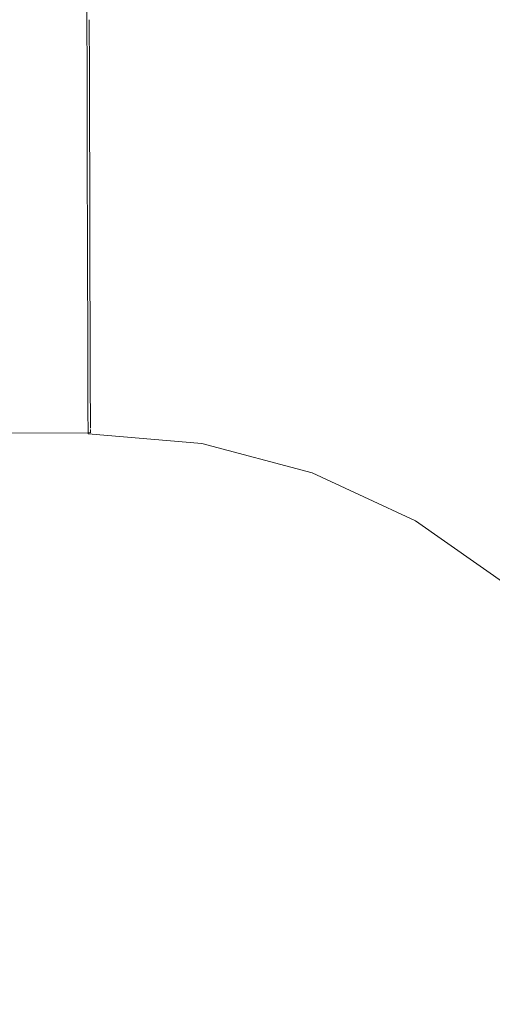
# Model space of a CAD drawing. Header units: millimetres. Extents: x -30280 to 309309, y -17460 to 4378.
# Tile 901 of 1056: x 252397 to 252410, y -13035 to -13009. Entities that reach past the tile are written whole.
import ezdxf

# ---------------------------------------------------------------- set-up
doc = ezdxf.new("R2010")
doc.units = ezdxf.units.MM
doc.header["$MEASUREMENT"] = 0
doc.linetypes.add('Wipeout_Contour', pattern=[1000, 0, -1000])
for name, color, linetype in [('Nuevo_08_E_Envans secs', 7, 'Continuous'), ('Nuevo_09_EI_Mobiliari general', 7, 'Continuous'), ('Nuevo_Ventanas Archicad', 7, 'Continuous')]:
    doc.layers.add(name, color=color, linetype=linetype)
doc.layers.add('Nuevo_09_EI_Mobiliari general_Pluma_Nº__1', color=7, linetype='Continuous', lineweight=5)

# ---------------------------------------------------------------- blocks, each defined once
blk = doc.blocks.new('Elem Sección_541_6', base_point=(235890.588, -13459.976))
at = {"color": 254, "linetype": 'Wipeout_Contour', "lineweight": 0, "ltscale": 1517989.291840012}
blk.add_wipeout([(248979.884, -11359.976), (254508.641, -11359.976), (254508.641, -13457.976), (254654.197, -13457.976), (254654.197, -11012.976), (248979.884, -11012.976)], dxfattribs=at).dxf.layer = 'Nuevo_08_E_Envans secs'
blk = doc.blocks.new('Elem Sección_543_6', base_point=(235890.588, -13459.976))
at = {"color": 254, "linetype": 'Wipeout_Contour', "lineweight": 0, "ltscale": 31165908.05935061}
blk.add_wipeout([(253368.641, -11399.976), (248979.884, -11399.976), (248979.884, -13305.666), (249022.416, -13068.118), (249023.053, -13065.78), (249026.984, -13043.488), (249005.387, -13043.488), (249005.387, -12987.919), (249005.459, -12987.919), (249019.024, -12561.809), (249441.751, -12561.809), (249455.316, -12987.919), (249455.387, -12987.919), (249455.387, -13043.488), (249433.791, -13043.488), (249437.722, -13065.78), (249438.358, -13068.118), (249480.387, -13302.855), (249522.416, -13068.119), (249523.053, -13065.78), (249526.984, -13043.488), (249505.387, -13043.488), (249505.387, -12987.919), (249505.459, -12987.919), (249519.024, -12561.809), (249941.751, -12561.809), (249955.316, -12987.919), (249955.387, -12987.919), (249955.387, -13043.488), (249933.791, -13043.488), (249937.722, -13065.78), (249938.358, -13068.119), (249980.387, -13302.855), (250022.416, -13068.119), (250023.053, -13065.78), (250026.984, -13043.488), (250005.387, -13043.488), (250005.387, -12987.919), (250005.459, -12987.919), (250019.024, -12561.81), (250441.751, -12561.81), (250455.316, -12987.919), (250455.387, -12987.919), (250455.387, -13043.488), (250433.791, -13043.488), (250437.722, -13065.78), (250438.358, -13068.119), (250480.387, -13302.855), (250522.416, -13068.119), (250523.053, -13065.78), (250526.984, -13043.488), (250505.387, -13043.488), (250505.387, -12987.919), (250505.459, -12987.919), (250519.024, -12561.81), (250941.751, -12561.81), (250955.316, -12987.919), (250955.387, -12987.919), (250955.387, -13043.488), (250933.791, -13043.488), (250937.722, -13065.78), (250938.358, -13068.119), (250980.387, -13302.855), (251022.416, -13068.119), (251023.053, -13065.78), (251026.984, -13043.488), (251005.387, -13043.488), (251005.387, -12987.919), (251005.459, -12987.919), (251019.024, -12561.81), (251441.751, -12561.81), (251455.316, -12987.919), (251455.387, -12987.919), (251455.387, -13043.488), (251433.791, -13043.488), (251437.722, -13065.78), (251438.358, -13068.119), (251480.387, -13302.855), (251522.416, -13068.119), (251523.053, -13065.78), (251526.984, -13043.488), (251505.387, -13043.488), (251505.387, -12987.919), (251505.459, -12987.919), (251519.024, -12561.81), (251941.751, -12561.81), (251955.316, -12987.919), (251955.387, -12987.919), (251955.387, -13043.488), (251933.791, -13043.488), (251937.722, -13065.78), (251938.358, -13068.119), (251980.387, -13302.855), (252022.416, -13068.119), (252023.053, -13065.78), (252026.984, -13043.488), (252005.387, -13043.488), (252005.387, -12987.919), (252005.459, -12987.919), (252019.024, -12561.81), (252441.751, -12561.81), (252455.316, -12987.919), (252455.387, -12987.919), (252455.387, -13043.488), (252433.791, -13043.488), (252437.722, -13065.78), (252438.358, -13068.119), (252480.387, -13302.855), (252522.416, -13068.119), (252523.053, -13065.78), (252526.984, -13043.488), (252505.387, -13043.488), (252505.387, -12987.919), (252505.459, -12987.919), (252519.024, -12561.81), (252941.751, -12561.81), (252955.316, -12987.919), (252955.387, -12987.919), (252955.387, -13043.488), (252933.791, -13043.488), (252937.722, -13065.78), (252938.358, -13068.119), (252999.567, -13409.976), (253368.641, -13409.976)], dxfattribs=at).dxf.layer = 'Nuevo_Ventanas Archicad'
blk = doc.blocks.new('Elem Sección_551_6', base_point=(235890.588, -13459.976))
at = {"color": 254, "linetype": 'Wipeout_Contour', "lineweight": 0, "ltscale": 1010988.28939414}
blk.add_wipeout([(252409.43, -13008.893), (252414.206, -13011.109), (252414.697, -13010.254), (252409.765, -13007.966)], dxfattribs=at).dxf.layer = 'Nuevo_09_EI_Mobiliari general'
at = {"color": 254, "linetype": 'Wipeout_Contour', "lineweight": 0, "ltscale": 9597535.912499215}
blk.add_wipeout([(252044.853, -13034.287), (252043.278, -13043.221), (252043.407, -13043.221), (252043.735, -13043.071), (252049.285, -13041.62), (252054.944, -13041.147), (252054.944, -13041.12), (252230.387, -13041.603), (252405.831, -13041.12), (252405.831, -13041.147), (252411.49, -13041.62), (252417.04, -13043.071), (252417.368, -13043.221), (252417.497, -13043.221), (252415.922, -13034.287), (252415.153, -13031.419), (252413.897, -13028.729), (252412.191, -13026.298), (252410.089, -13024.201), (252407.654, -13022.502), (252404.961, -13021.252), (252402.091, -13020.49), (252399.133, -13020.239), (252399.133, -13020.217), (252243.579, -13020.652), (252243.579, -13020.725), (252230.387, -13020.689), (252217.196, -13020.725), (252217.196, -13020.652), (252061.642, -13020.217), (252061.642, -13020.239), (252058.684, -13020.49), (252055.814, -13021.252), (252053.12, -13022.502), (252050.685, -13024.201), (252048.583, -13026.298), (252046.878, -13028.729), (252045.622, -13031.419)], dxfattribs=at).dxf.layer = 'Nuevo_09_EI_Mobiliari general'
at = {"color": 254, "linetype": 'Wipeout_Contour', "lineweight": 0, "ltscale": 1010986.710592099}
blk.add_wipeout([(252409.43, -13008.893), (252409.042, -13009.967), (252413.636, -13012.099), (252414.206, -13011.109)], dxfattribs=at).dxf.layer = 'Nuevo_09_EI_Mobiliari general'
at = {"color": 254, "linetype": 'Wipeout_Contour', "lineweight": 0, "ltscale": 1263707.141492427}
blk.add_wipeout([(252404.319, -13007.674), (252404.146, -13008.668), (252409.042, -13009.967), (252409.43, -13008.893), (252404.837, -13007.674)], dxfattribs=at).dxf.layer = 'Nuevo_09_EI_Mobiliari general'
at = {"color": 254, "linetype": 'Wipeout_Contour', "lineweight": 0, "ltscale": 1010984.924420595}
blk.add_wipeout([(252409.042, -13009.967), (252408.612, -13011.156), (252413.006, -13013.195), (252413.636, -13012.099)], dxfattribs=at).dxf.layer = 'Nuevo_09_EI_Mobiliari general'
at = {"color": 254, "linetype": 'Wipeout_Contour', "lineweight": 0, "ltscale": 1010966.038288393}
blk.add_wipeout([(252404.146, -13008.668), (252403.93, -13009.913), (252408.612, -13011.156), (252409.042, -13009.967)], dxfattribs=at).dxf.layer = 'Nuevo_09_EI_Mobiliari general'
at = {"color": 254, "linetype": 'Wipeout_Contour', "lineweight": 0, "ltscale": 1263681.294424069}
blk.add_wipeout([(252399.162, -13008.245), (252399.165, -13009.481), (252399.165, -13009.508), (252403.93, -13009.913), (252404.146, -13008.668)], dxfattribs=at).dxf.layer = 'Nuevo_09_EI_Mobiliari general'
at = {"color": 254, "linetype": 'Wipeout_Contour', "lineweight": 0, "ltscale": 1010982.985208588}
blk.add_wipeout([(252408.612, -13011.156), (252408.154, -13012.423), (252412.335, -13014.362), (252413.006, -13013.195)], dxfattribs=at).dxf.layer = 'Nuevo_09_EI_Mobiliari general'
at = {"color": 254, "linetype": 'Wipeout_Contour', "lineweight": 0, "ltscale": 1010964.968580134}
blk.add_wipeout([(252403.93, -13009.913), (252403.699, -13011.24), (252408.154, -13012.423), (252408.612, -13011.156)], dxfattribs=at).dxf.layer = 'Nuevo_09_EI_Mobiliari general'
at = {"color": 254, "linetype": 'Wipeout_Contour', "lineweight": 0, "ltscale": 1516415.852871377}
blk.add_wipeout([(252403.93, -13009.913), (252399.103, -13009.503), (252399.106, -13010.828), (252399.169, -13010.828), (252399.169, -13010.855), (252403.699, -13011.24)], dxfattribs=at).dxf.layer = 'Nuevo_09_EI_Mobiliari general'
at = {"color": 254, "linetype": 'Wipeout_Contour', "lineweight": 0, "ltscale": 1010980.951882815}
blk.add_wipeout([(252408.154, -13012.423), (252407.681, -13013.729), (252411.642, -13015.567), (252412.335, -13014.362)], dxfattribs=at).dxf.layer = 'Nuevo_09_EI_Mobiliari general'
at = {"color": 254, "linetype": 'Wipeout_Contour', "lineweight": 0, "ltscale": 1010599.681350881}
blk.add_wipeout([(252399.162, -13008.217), (252230.387, -13008.689), (252230.387, -13009.952), (252399.165, -13009.481)], dxfattribs=at).dxf.layer = 'Nuevo_09_EI_Mobiliari general'
at = {"color": 254, "linetype": 'Wipeout_Contour', "lineweight": 0, "ltscale": 1010963.846446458}
blk.add_wipeout([(252403.699, -13011.24), (252403.461, -13012.608), (252407.681, -13013.729), (252408.154, -13012.423)], dxfattribs=at).dxf.layer = 'Nuevo_09_EI_Mobiliari general'
at = {"color": 254, "linetype": 'Wipeout_Contour', "lineweight": 0, "ltscale": 1010946.09397883}
blk.add_wipeout([(252399.106, -13010.85), (252399.11, -13012.239), (252403.461, -13012.608), (252403.699, -13011.24)], dxfattribs=at).dxf.layer = 'Nuevo_09_EI_Mobiliari general'
at = {"color": 254, "linetype": 'Wipeout_Contour', "lineweight": 0, "ltscale": 1010978.886167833}
blk.add_wipeout([(252407.681, -13013.729), (252407.209, -13015.035), (252410.95, -13016.771), (252411.642, -13015.567)], dxfattribs=at).dxf.layer = 'Nuevo_09_EI_Mobiliari general'
at = {"color": 254, "linetype": 'Wipeout_Contour', "lineweight": 0, "ltscale": 1516067.22408963}
blk.add_wipeout([(252230.387, -13011.299), (252399.106, -13010.828), (252399.103, -13009.503), (252399.165, -13009.508), (252399.165, -13009.481), (252230.387, -13009.952)], dxfattribs=at).dxf.layer = 'Nuevo_09_EI_Mobiliari general'
at = {"color": 254, "linetype": 'Wipeout_Contour', "lineweight": 0, "ltscale": 1010962.705896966}
blk.add_wipeout([(252403.461, -13012.608), (252403.223, -13013.977), (252407.209, -13015.035), (252407.681, -13013.729)], dxfattribs=at).dxf.layer = 'Nuevo_09_EI_Mobiliari general'
at = {"layer": 'Nuevo_09_EI_Mobiliari general_Pluma_Nº__1', "color": 7, "linetype": 'Continuous', "lineweight": 5}
blk.add_line((252399.099, -13008.217), (252399.103, -13009.481), dxfattribs=at)
at = {"color": 254, "linetype": 'Wipeout_Contour', "lineweight": 0, "ltscale": 1010945.913402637}
blk.add_wipeout([(252399.11, -13012.239), (252399.114, -13013.628), (252403.223, -13013.977), (252403.461, -13012.608)], dxfattribs=at).dxf.layer = 'Nuevo_09_EI_Mobiliari general'
at = {"color": 254, "linetype": 'Wipeout_Contour', "lineweight": 0, "ltscale": 1010976.850701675}
blk.add_wipeout([(252407.209, -13015.035), (252406.751, -13016.302), (252410.278, -13017.939), (252410.95, -13016.771)], dxfattribs=at).dxf.layer = 'Nuevo_09_EI_Mobiliari general'
at = {"color": 254, "linetype": 'Wipeout_Contour', "lineweight": 0, "ltscale": 1768607.545660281}
blk.add_wipeout([(252399.169, -13010.828), (252217.17, -13011.336), (252217.174, -13012.652), (252230.387, -13012.689), (252399.11, -13012.217), (252399.106, -13010.85), (252399.169, -13010.855)], dxfattribs=at).dxf.layer = 'Nuevo_09_EI_Mobiliari general'
at = {"color": 254, "linetype": 'Wipeout_Contour', "lineweight": 0, "ltscale": 1010961.581425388}
blk.add_wipeout([(252403.223, -13013.977), (252402.993, -13015.304), (252406.751, -13016.302), (252407.209, -13015.035)], dxfattribs=at).dxf.layer = 'Nuevo_09_EI_Mobiliari general'
at = {"layer": 'Nuevo_09_EI_Mobiliari general_Pluma_Nº__1', "color": 7, "linetype": 'Continuous', "lineweight": 5}
for p, q in [((252399.103, -13009.481), (252399.106, -13010.828)), ((252399.165, -13009.481), (252399.169, -13010.828))]:
    blk.add_line(p, q, dxfattribs=at)
at = {"color": 254, "linetype": 'Wipeout_Contour', "lineweight": 0, "ltscale": 1010945.734243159}
blk.add_wipeout([(252399.114, -13013.628), (252399.118, -13014.975), (252402.993, -13015.304), (252403.223, -13013.977)], dxfattribs=at).dxf.layer = 'Nuevo_09_EI_Mobiliari general'
at = {"color": 254, "linetype": 'Wipeout_Contour', "lineweight": 0, "ltscale": 1010974.90712634}
blk.add_wipeout([(252406.751, -13016.302), (252406.321, -13017.491), (252409.648, -13019.034), (252410.278, -13017.939)], dxfattribs=at).dxf.layer = 'Nuevo_09_EI_Mobiliari general'
at = {"color": 254, "linetype": 'Wipeout_Contour', "lineweight": 0, "ltscale": 1263307.812177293}
blk.add_wipeout([(252399.11, -13012.217), (252217.174, -13012.725), (252217.178, -13014.115), (252399.114, -13013.607), (252399.11, -13012.239)], dxfattribs=at).dxf.layer = 'Nuevo_09_EI_Mobiliari general'
at = {"color": 254, "linetype": 'Wipeout_Contour', "lineweight": 0, "ltscale": 1010960.506959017}
blk.add_wipeout([(252402.993, -13015.304), (252402.776, -13016.549), (252406.321, -13017.491), (252406.751, -13016.302)], dxfattribs=at).dxf.layer = 'Nuevo_09_EI_Mobiliari general'
at = {"color": 254, "linetype": 'Wipeout_Contour', "lineweight": 0, "ltscale": 1010985.785631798}
blk.add_wipeout([(252409.648, -13019.034), (252409.079, -13020.025), (252411.923, -13022.009), (252412.656, -13021.133)], dxfattribs=at).dxf.layer = 'Nuevo_09_EI_Mobiliari general'
at = {"layer": 'Nuevo_09_EI_Mobiliari general_Pluma_Nº__1', "color": 7, "linetype": 'Continuous', "lineweight": 5}
for p, q in [((252399.106, -13010.828), (252399.11, -13012.217)), ((252399.169, -13010.828), (252399.173, -13012.217))]:
    blk.add_line(p, q, dxfattribs=at)
at = {"color": 254, "linetype": 'Wipeout_Contour', "lineweight": 0, "ltscale": 1010945.561674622}
blk.add_wipeout([(252399.118, -13014.975), (252399.121, -13016.239), (252402.776, -13016.549), (252402.993, -13015.304)], dxfattribs=at).dxf.layer = 'Nuevo_09_EI_Mobiliari general'
at = {"color": 254, "linetype": 'Wipeout_Contour', "lineweight": 0, "ltscale": 1010973.114214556}
blk.add_wipeout([(252406.321, -13017.491), (252405.933, -13018.565), (252409.079, -13020.025), (252409.648, -13019.034)], dxfattribs=at).dxf.layer = 'Nuevo_09_EI_Mobiliari general'
at = {"color": 254, "linetype": 'Wipeout_Contour', "lineweight": 0, "ltscale": 1263360.939013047}
blk.add_wipeout([(252243.597, -13014.041), (252243.594, -13015.388), (252399.118, -13014.954), (252399.114, -13013.628), (252399.114, -13013.607)], dxfattribs=at).dxf.layer = 'Nuevo_09_EI_Mobiliari general'
at = {"color": 254, "linetype": 'Wipeout_Contour', "lineweight": 0, "ltscale": 1010959.51483526}
blk.add_wipeout([(252402.776, -13016.549), (252402.581, -13017.675), (252405.933, -13018.565), (252406.321, -13017.491)], dxfattribs=at).dxf.layer = 'Nuevo_09_EI_Mobiliari general'
at = {"color": 254, "linetype": 'Wipeout_Contour', "lineweight": 0, "ltscale": 1010983.537721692}
blk.add_wipeout([(252408.587, -13020.879), (252411.29, -13022.766), (252411.923, -13022.009), (252409.079, -13020.025)], dxfattribs=at).dxf.layer = 'Nuevo_09_EI_Mobiliari general'
at = {"layer": 'Nuevo_09_EI_Mobiliari general_Pluma_Nº__1', "color": 7, "linetype": 'Continuous', "lineweight": 5}
for p, q in [((252399.11, -13012.217), (252399.114, -13013.607)), ((252399.173, -13012.217), (252399.177, -13013.606))]:
    blk.add_line(p, q, dxfattribs=at)
at = {"color": 254, "linetype": 'Wipeout_Contour', "lineweight": 0, "ltscale": 1010945.400612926}
blk.add_wipeout([(252399.121, -13016.239), (252399.125, -13017.382), (252402.581, -13017.675), (252402.776, -13016.549)], dxfattribs=at).dxf.layer = 'Nuevo_09_EI_Mobiliari general'
at = {"color": 254, "linetype": 'Wipeout_Contour', "lineweight": 0, "ltscale": 1010971.526094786}
blk.add_wipeout([(252405.597, -13019.492), (252408.587, -13020.879), (252409.079, -13020.025), (252405.933, -13018.565)], dxfattribs=at).dxf.layer = 'Nuevo_09_EI_Mobiliari general'
at = {"color": 254, "linetype": 'Wipeout_Contour', "lineweight": 0, "ltscale": 1263361.281142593}
blk.add_wipeout([(252243.594, -13015.388), (252243.59, -13016.652), (252399.121, -13016.217), (252399.118, -13014.975), (252399.118, -13014.954)], dxfattribs=at).dxf.layer = 'Nuevo_09_EI_Mobiliari general'
at = {"color": 254, "linetype": 'Wipeout_Contour', "lineweight": 0, "ltscale": 1010958.634842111}
blk.add_wipeout([(252402.412, -13018.646), (252405.597, -13019.492), (252405.933, -13018.565), (252402.581, -13017.675)], dxfattribs=at).dxf.layer = 'Nuevo_09_EI_Mobiliari general'
at = {"color": 254, "linetype": 'Wipeout_Contour', "lineweight": 0, "ltscale": 1010981.648861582}
blk.add_wipeout([(252408.587, -13020.879), (252408.189, -13021.573), (252410.777, -13023.379), (252411.29, -13022.766)], dxfattribs=at).dxf.layer = 'Nuevo_09_EI_Mobiliari general'
at = {"layer": 'Nuevo_09_EI_Mobiliari general_Pluma_Nº__1', "color": 7, "linetype": 'Continuous', "lineweight": 5}
for p, q in [((252399.114, -13013.607), (252399.118, -13014.954)), ((252399.177, -13013.606), (252399.181, -13014.953))]:
    blk.add_line(p, q, dxfattribs=at)
at = {"color": 254, "linetype": 'Wipeout_Contour', "lineweight": 0, "ltscale": 1010945.255603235}
blk.add_wipeout([(252402.581, -13017.675), (252399.125, -13017.382), (252399.127, -13018.368), (252402.412, -13018.646)], dxfattribs=at).dxf.layer = 'Nuevo_09_EI_Mobiliari general'
at = {"color": 254, "linetype": 'Wipeout_Contour', "lineweight": 0, "ltscale": 1010970.190634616}
blk.add_wipeout([(252405.597, -13019.492), (252405.325, -13020.244), (252408.189, -13021.573), (252408.587, -13020.879)], dxfattribs=at).dxf.layer = 'Nuevo_09_EI_Mobiliari general'
at = {"color": 254, "linetype": 'Wipeout_Contour', "lineweight": 0, "ltscale": 1263361.597723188}
blk.add_wipeout([(252243.59, -13016.652), (252243.587, -13017.794), (252399.125, -13017.36), (252399.121, -13016.239), (252399.121, -13016.217)], dxfattribs=at).dxf.layer = 'Nuevo_09_EI_Mobiliari general'
at = {"color": 254, "linetype": 'Wipeout_Contour', "lineweight": 0, "ltscale": 1010957.893356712}
blk.add_wipeout([(252402.412, -13018.646), (252402.275, -13019.434), (252405.325, -13020.244), (252405.597, -13019.492)], dxfattribs=at).dxf.layer = 'Nuevo_09_EI_Mobiliari general'
at = {"color": 254, "linetype": 'Wipeout_Contour', "lineweight": 0, "ltscale": 1010980.176010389}
blk.add_wipeout([(252408.189, -13021.573), (252407.895, -13022.084), (252410.399, -13023.831), (252410.777, -13023.379)], dxfattribs=at).dxf.layer = 'Nuevo_09_EI_Mobiliari general'
at = {"layer": 'Nuevo_09_EI_Mobiliari general_Pluma_Nº__1', "color": 7, "linetype": 'Continuous', "lineweight": 5}
for p, q in [((252399.118, -13014.954), (252399.121, -13016.217)), ((252399.181, -13014.953), (252399.184, -13016.217))]:
    blk.add_line(p, q, dxfattribs=at)
at = {"color": 254, "linetype": 'Wipeout_Contour', "lineweight": 0, "ltscale": 1010945.130741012}
blk.add_wipeout([(252399.127, -13018.368), (252399.13, -13019.167), (252402.275, -13019.434), (252402.412, -13018.646)], dxfattribs=at).dxf.layer = 'Nuevo_09_EI_Mobiliari general'
at = {"color": 254, "linetype": 'Wipeout_Contour', "lineweight": 0, "ltscale": 1010969.148037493}
blk.add_wipeout([(252405.325, -13020.244), (252405.125, -13020.799), (252407.895, -13022.084), (252408.189, -13021.573)], dxfattribs=at).dxf.layer = 'Nuevo_09_EI_Mobiliari general'
at = {"color": 254, "linetype": 'Wipeout_Contour', "lineweight": 0, "ltscale": 1010627.818603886}
blk.add_wipeout([(252243.584, -13018.78), (252399.127, -13018.346), (252399.125, -13017.36), (252243.587, -13017.794)], dxfattribs=at).dxf.layer = 'Nuevo_09_EI_Mobiliari general'
at = {"color": 254, "linetype": 'Wipeout_Contour', "lineweight": 0, "ltscale": 1010957.312608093}
blk.add_wipeout([(252402.275, -13019.434), (252402.174, -13020.015), (252405.125, -13020.799), (252405.325, -13020.244)], dxfattribs=at).dxf.layer = 'Nuevo_09_EI_Mobiliari general'
at = {"color": 254, "linetype": 'Wipeout_Contour', "lineweight": 0, "ltscale": 1010979.163518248}
blk.add_wipeout([(252407.895, -13022.084), (252407.715, -13022.397), (252410.167, -13024.108), (252410.399, -13023.831)], dxfattribs=at).dxf.layer = 'Nuevo_09_EI_Mobiliari general'
at = {"layer": 'Nuevo_09_EI_Mobiliari general_Pluma_Nº__1', "color": 7, "linetype": 'Continuous', "lineweight": 5}
for p, q in [((252399.121, -13016.217), (252399.125, -13017.36)), ((252399.184, -13016.217), (252399.187, -13017.36))]:
    blk.add_line(p, q, dxfattribs=at)
at = {"color": 254, "linetype": 'Wipeout_Contour', "lineweight": 0, "ltscale": 1010945.029621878}
blk.add_wipeout([(252399.13, -13019.167), (252399.131, -13019.757), (252402.174, -13020.015), (252402.275, -13019.434)], dxfattribs=at).dxf.layer = 'Nuevo_09_EI_Mobiliari general'
at = {"color": 254, "linetype": 'Wipeout_Contour', "lineweight": 0, "ltscale": 1010968.429695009}
blk.add_wipeout([(252405.125, -13020.799), (252405.002, -13021.138), (252407.715, -13022.397), (252407.895, -13022.084)], dxfattribs=at).dxf.layer = 'Nuevo_09_EI_Mobiliari general'
at = {"color": 254, "linetype": 'Wipeout_Contour', "lineweight": 0, "ltscale": 1263362.116823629}
blk.add_wipeout([(252243.584, -13018.78), (252243.582, -13019.58), (252399.13, -13019.146), (252399.127, -13018.368), (252399.127, -13018.346)], dxfattribs=at).dxf.layer = 'Nuevo_09_EI_Mobiliari general'
at = {"color": 254, "linetype": 'Wipeout_Contour', "lineweight": 0, "ltscale": 1010956.910075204}
blk.add_wipeout([(252402.174, -13020.015), (252402.112, -13020.371), (252405.002, -13021.138), (252405.125, -13020.799)], dxfattribs=at).dxf.layer = 'Nuevo_09_EI_Mobiliari general'
at = {"color": 254, "linetype": 'Wipeout_Contour', "lineweight": 0, "ltscale": 1010978.641874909}
blk.add_wipeout([(252407.654, -13022.502), (252410.089, -13024.201), (252410.167, -13024.108), (252407.715, -13022.397)], dxfattribs=at).dxf.layer = 'Nuevo_09_EI_Mobiliari general'
at = {"layer": 'Nuevo_09_EI_Mobiliari general_Pluma_Nº__1', "color": 7, "linetype": 'Continuous', "lineweight": 5}
for p, q in [((252399.125, -13017.36), (252399.127, -13018.346)), ((252399.187, -13017.36), (252399.19, -13018.346))]:
    blk.add_line(p, q, dxfattribs=at)
at = {"color": 254, "linetype": 'Wipeout_Contour', "lineweight": 0, "ltscale": 1010944.955298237}
blk.add_wipeout([(252399.131, -13019.757), (252399.132, -13020.118), (252402.112, -13020.371), (252402.174, -13020.015)], dxfattribs=at).dxf.layer = 'Nuevo_09_EI_Mobiliari general'
at = {"color": 254, "linetype": 'Wipeout_Contour', "lineweight": 0, "ltscale": 1010968.057318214}
blk.add_wipeout([(252404.961, -13021.252), (252407.654, -13022.502), (252407.715, -13022.397), (252405.002, -13021.138)], dxfattribs=at).dxf.layer = 'Nuevo_09_EI_Mobiliari general'
at = {"layer": 'Nuevo_09_EI_Mobiliari general_Pluma_Nº__1', "color": 7, "linetype": 'Continuous', "lineweight": 5}
blk.add_line((252410.089, -13024.201), (252407.654, -13022.502), dxfattribs=at)
at = {"color": 254, "linetype": 'Wipeout_Contour', "lineweight": 0, "ltscale": 1010956.698007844}
blk.add_wipeout([(252402.091, -13020.49), (252404.961, -13021.252), (252405.002, -13021.138), (252402.112, -13020.371)], dxfattribs=at).dxf.layer = 'Nuevo_09_EI_Mobiliari general'
at = {"layer": 'Nuevo_09_EI_Mobiliari general_Pluma_Nº__1', "color": 7, "linetype": 'Continuous', "lineweight": 5}
blk.add_line((252407.654, -13022.502), (252404.961, -13021.252), dxfattribs=at)
at = {"color": 254, "linetype": 'Wipeout_Contour', "lineweight": 0, "ltscale": 1010944.910185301}
blk.add_wipeout([(252402.112, -13020.371), (252399.132, -13020.118), (252399.133, -13020.239), (252402.091, -13020.49)], dxfattribs=at).dxf.layer = 'Nuevo_09_EI_Mobiliari general'
at = {"layer": 'Nuevo_09_EI_Mobiliari general_Pluma_Nº__1', "color": 7, "linetype": 'Continuous', "lineweight": 5}
blk.add_line((252404.961, -13021.252), (252402.091, -13020.49), dxfattribs=at)
at = {"color": 254, "linetype": 'Wipeout_Contour', "lineweight": 0, "ltscale": 1010628.293465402}
blk.add_wipeout([(252243.579, -13020.652), (252399.133, -13020.217), (252399.132, -13020.096), (252243.579, -13020.53)], dxfattribs=at).dxf.layer = 'Nuevo_09_EI_Mobiliari general'
at = {"color": 254, "linetype": 'Wipeout_Contour', "lineweight": 0, "ltscale": 1263362.303604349}
blk.add_wipeout([(252243.582, -13019.58), (252243.58, -13020.169), (252399.131, -13019.735), (252399.13, -13019.167), (252399.13, -13019.146)], dxfattribs=at).dxf.layer = 'Nuevo_09_EI_Mobiliari general'
at = {"layer": 'Nuevo_09_EI_Mobiliari general_Pluma_Nº__1', "color": 7, "linetype": 'Continuous', "lineweight": 5}
for p, q in [((252399.127, -13018.346), (252399.13, -13019.146)), ((252399.19, -13018.346), (252399.192, -13019.145))]:
    blk.add_line(p, q, dxfattribs=at)
at = {"color": 254, "linetype": 'Wipeout_Contour', "lineweight": 0, "ltscale": 1263362.433846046}
blk.add_wipeout([(252243.58, -13020.169), (252243.579, -13020.53), (252399.132, -13020.096), (252399.131, -13019.757), (252399.131, -13019.735)], dxfattribs=at).dxf.layer = 'Nuevo_09_EI_Mobiliari general'
at = {"layer": 'Nuevo_09_EI_Mobiliari general_Pluma_Nº__1', "color": 7, "linetype": 'Continuous', "lineweight": 5}
for p, q in [((252399.13, -13019.146), (252399.131, -13019.735)), ((252399.192, -13019.145), (252399.194, -13019.735)), ((252399.131, -13019.735), (252399.132, -13020.096)), ((252399.194, -13019.735), (252399.195, -13020.096)), ((252399.195, -13020.217), (252243.579, -13020.652)), ((252399.132, -13020.096), (252399.133, -13020.239)), ((252402.091, -13020.49), (252399.133, -13020.239)), ((252399.195, -13020.123), (252399.195, -13020.217))]:
    blk.add_line(p, q, dxfattribs=at)

msp = doc.modelspace()

# ---------------------------------------------------------------- block references
at = {"layer": 'Nuevo_08_E_Envans secs', "lineweight": 0}
msp.add_blockref('Elem Sección_541_6', (235890.588, -13459.976), dxfattribs=at)

# ---------------------------------------------------------------- next in the draw order: block references
at = {"layer": 'Nuevo_Ventanas Archicad', "lineweight": 0}
msp.add_blockref('Elem Sección_543_6', (235890.588, -13459.976), dxfattribs=at)

# ---------------------------------------------------------------- next in the draw order: block references
at = {"layer": 'Nuevo_09_EI_Mobiliari general', "lineweight": 0}
msp.add_blockref('Elem Sección_551_6', (235890.588, -13459.976), dxfattribs=at)

doc.saveas('drawing.dxf')
